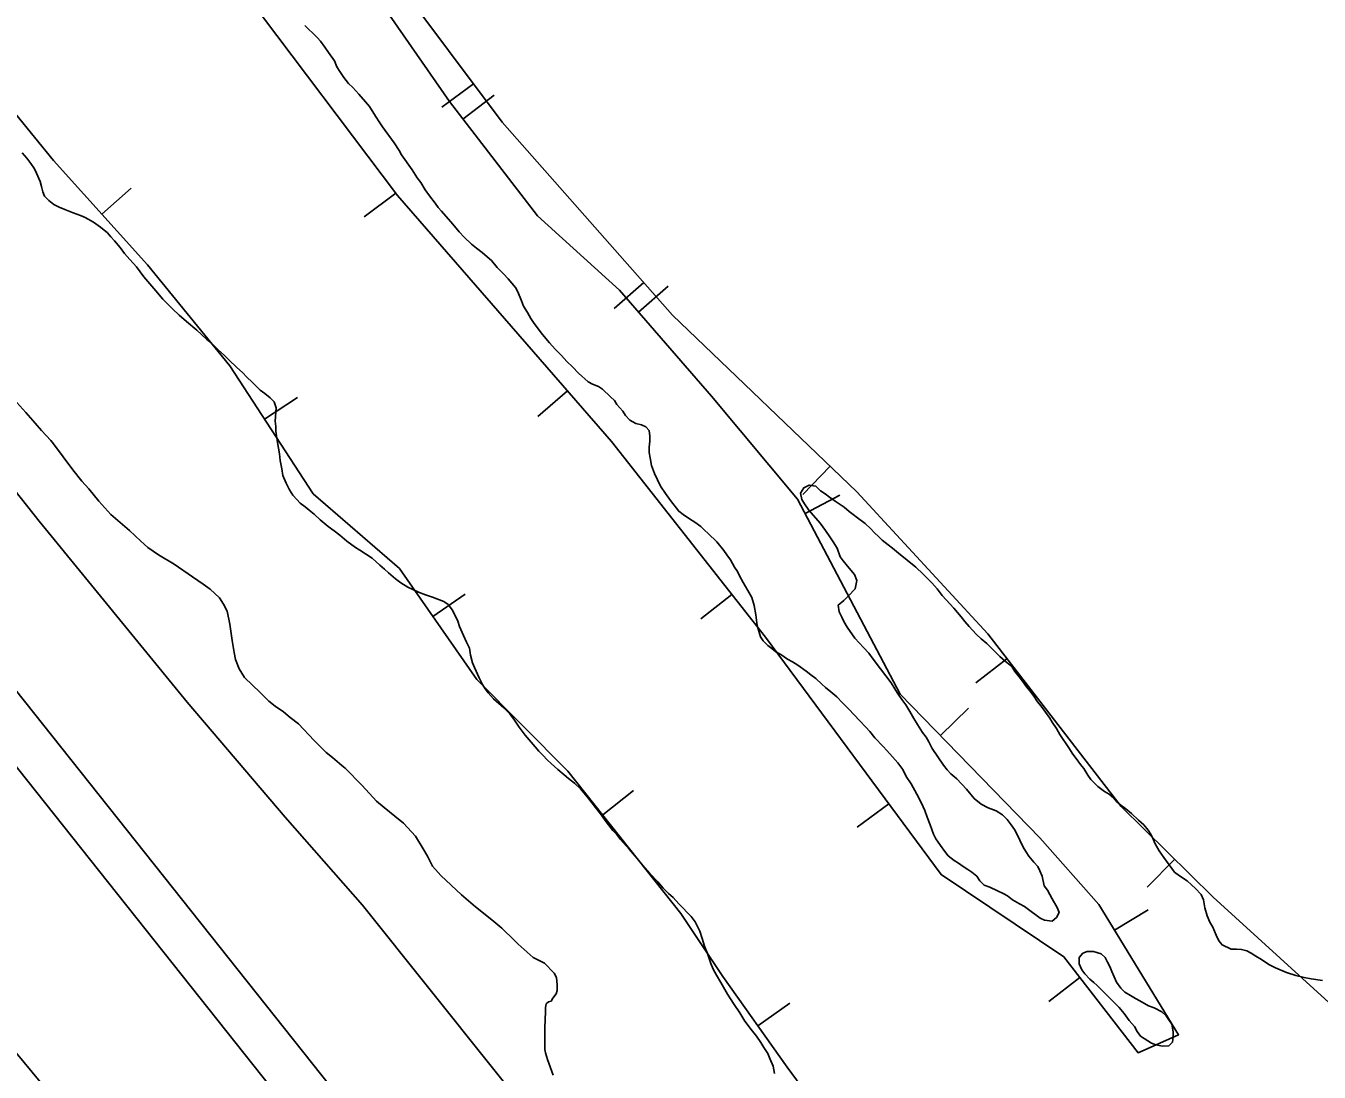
# Model space of a CAD drawing. Extents: x 3187622 to 3225504, y 800805 to 826213.
# Drawn here: x 3204430 to 3205252, y 809295 to 809961 of the extents above; entities that cross this region are included whole.
import ezdxf

# ---------------------------------------------------------------- set-up
doc = ezdxf.new("R2010")
doc.units = 0
for name, color, linetype in [('V-BORW-LINE', 7, 'Continuous'), ('V-LEVE-TOET', 7, 'Continuous'), ('V-SITE-VEGE', 7, 'Continuous'), ('V-SURV-LINE', 7, 'Continuous'), ('V-TOPO-SHOR', 7, 'Continuous')]:
    doc.layers.add(name, color=color, linetype=linetype)

msp = doc.modelspace()

# ---------------------------------------------------------------- linework, layer by layer
at = {"layer": 'V-BORW-LINE'}
for p, q in [((3204714.33, 809923.94), (3204694.31, 809908.97)), ((3204707.72, 809901.48), (3204727.54, 809916.72)), ((3204478.06, 809840.84), (3204496.66, 809857.55)), ((3204664.91, 809854.33), (3204644.94, 809839.3)), ((3204822.69, 809797.5), (3204803.95, 809780.95)), ((3204819.42, 809778.68), (3204838.31, 809795.04)), ((3204581.48, 809710.55), (3204602.41, 809724.22)), ((3204774.22, 809728.61), (3204755.36, 809712.19)), ((3204941.26, 809680.58), (3204923.95, 809662.54)), ((3204925.39, 809650.44), (3204947.52, 809662.07)), ((3204688.62, 809584.84), (3204709.1, 809599.17)), ((3204878.79, 809598.97), (3204859.13, 809583.53)), ((3205053.82, 809557.92), (3205034.04, 809542.63)), ((3205011.43, 809509.16), (3205029.36, 809526.58)), ((3204796.63, 809458.63), (3204816.21, 809474.18)), ((3204978.66, 809465.63), (3204958.56, 809450.77)), ((3205160.58, 809430.44), (3205143.05, 809412.62)), ((3205122.29, 809385.31), (3205143.62, 809398.35)), ((3205100.21, 809355.16), (3205080.43, 809339.86)), ((3204895.22, 809324.48), (3204915.6, 809338.96))]:
    msp.add_line(p, q, dxfattribs=at)
for points in [[(3205270.33, 809328.76), (3205185.01, 809406.4), (3205126.36, 809464.12), (3205041.53, 809573.82), (3204958.23, 809664.31), (3204841.11, 809776.65), (3204732.64, 809899.46), (3204595.38, 810083.04), (3204507.46, 810198.56), (3204436.19, 810302.3), (3204324.68, 810462.24), (3204221.77, 810578.28), (3204149.08, 810660.79)], [(3204375.78, 810335.23), (3204446.77, 810228.89), (3204499.77, 810173.48), (3204564.62, 810095.57), (3204602.06, 810052.54), (3204699.2, 809912.56), (3204755.1, 809839.89), (3204807.3, 809792.66), (3204865.78, 809725.14), (3204920.59, 809659.56), (3204985.75, 809535.58), (3205074.7, 809444.03), (3205112.28, 809401.68), (3205162.95, 809318.8), (3205137.17, 809307.34), (3205089.99, 809368.37), (3205011.88, 809420.72), (3204900.17, 809571.76), (3204802.29, 809696.38), (3204666.11, 809852.74), (3204570.43, 809979.83), (3204482.02, 810106.92), (3204394.51, 810225.71)], [(3204386.55, 809949.31), (3204447.29, 809875.07), (3204506.92, 809808.74), (3204559.4, 809744.35), (3204612.5, 809663.06), (3204667.26, 809615.38), (3204716.62, 809544.8), (3204774.46, 809486.55), (3204846.41, 809395.95), (3204872.99, 809355.78), (3204913.91, 809298.17), (3204952.56, 809245.67), (3204998.76, 809216.3), (3205045.63, 809172.26), (3205105.56, 809127.82), (3205161.44, 809095.29), (3205218.81, 809054.61), (3205276.17, 809029.73)]]:
    msp.add_lwpolyline(points, dxfattribs=at)
at = {"layer": 'V-LEVE-TOET'}
for points in [[(3203299.1, 810717.91), (3203435.02, 810536.08), (3203555.49, 810372.63), (3203703.66, 810183.8), (3203883.2, 809963.08), (3204040.58, 809762.85), (3204136.72, 809650.26), (3204236.53, 809531.17), (3204373.22, 809367.64), (3204510.14, 809202.5), (3204637.15, 809051.07), (3204773.85, 808887.78), (3204803.84, 808858.45), (3204837.77, 808827.01), (3204886.75, 808794.58), (3204948.47, 808758.39), (3205022.89, 808714.95)], [(3205361.18, 808852.4), (3205221.5, 808919.07), (3205126.69, 808964.22), (3205014.76, 809015), (3204956.25, 809041.92), (3204934.05, 809053.83), (3204915.57, 809066.66), (3204898.02, 809081.34), (3204883.49, 809096.23), (3204866.66, 809115.78), (3204856.06, 809128.57), (3204840.63, 809151.12), (3204807.23, 809196.92), (3204727.26, 809296.69), (3204643.84, 809401.34), (3204594.5, 809457.18), (3204532.26, 809530.46), (3204437.99, 809645.59), (3204331.06, 809780.7)]]:
    msp.add_lwpolyline(points, dxfattribs=at)
at = {"layer": 'V-SITE-VEGE'}
for points in [[(3204607.2, 809960.99), (3204609.51, 809958.66), (3204612.28, 809956.1), (3204615.05, 809953.31), (3204617.12, 809950.98), (3204619.89, 809947.26), (3204622.19, 809943.78), (3204625.88, 809938.43), (3204627.48, 809934.71), (3204629.32, 809931.69), (3204631.85, 809927.97), (3204634.85, 809924.02), (3204637.62, 809921.46), (3204641.54, 809917.27), (3204645.69, 809912.39), (3204648.22, 809909.36), (3204652.14, 809903.32), (3204654.9, 809899.14), (3204656.51, 809896.58), (3204663.88, 809886.35), (3204667.1, 809881.47), (3204668.71, 809878.68), (3204675.39, 809869.15), (3204678.61, 809864.04), (3204680.92, 809861.02), (3204683.68, 809856.37), (3204686.44, 809852.65), (3204690.13, 809848), (3204691.97, 809845.21), (3204694.04, 809842.88), (3204701.19, 809834.51), (3204705.34, 809829.62), (3204708.57, 809826.36), (3204713.18, 809821.94), (3204716.42, 809819.38), (3204719.88, 809816.58), (3204723.12, 809813.79), (3204725.88, 809811.46), (3204729.57, 809807.04), (3204733.49, 809803.08), (3204736.49, 809799.82), (3204738.8, 809797.03), (3204741.1, 809794.24), (3204742.71, 809791.45), (3204745, 809785.88), (3204746.15, 809782.4), (3204748.68, 809778.45), (3204750.98, 809774.49), (3204752.59, 809771.94), (3204756.28, 809767.06), (3204758.35, 809764.27), (3204762.73, 809759.15), (3204766.42, 809754.96), (3204770.34, 809751), (3204773.8, 809747.28)], [(3204427.25, 809879.99), (3204430.24, 809876.5), (3204432.78, 809873.24), (3204435.08, 809869.76), (3204436.46, 809866.97), (3204438.75, 809861.63), (3204439.67, 809858.61), (3204440.34, 809855.14)], [(3204440.34, 809855.14), (3204441.49, 809852.35), (3204444.26, 809849.55), (3204447.49, 809846.99), (3204450.73, 809845.36), (3204454.43, 809843.95), (3204459.75, 809841.84), (3204464.38, 809840.2), (3204467.39, 809838.79), (3204472.7, 809835.76), (3204477.09, 809832.73), (3204481.48, 809829), (3204483.78, 809826.44), (3204486.09, 809823.88), (3204489.55, 809819.69), (3204492.31, 809815.97), (3204495.77, 809812.02), (3204497.85, 809809.69), (3204499.92, 809807.36), (3204504.76, 809801.08), (3204508.45, 809796.67), (3204512.37, 809792.24), (3204516.75, 809786.9), (3204522.97, 809780.61), (3204527.13, 809776.65), (3204531.75, 809772.69), (3204538.44, 809767.1), (3204541.44, 809764.31), (3204544.67, 809761.28), (3204547.21, 809759.18), (3204552.06, 809754.53), (3204555.98, 809751.03), (3204558.75, 809748.24), (3204563.83, 809743.35), (3204567.52, 809740.09), (3204570.29, 809737.3), (3204573.52, 809734.04), (3204578.59, 809728.92), (3204581.6, 809726.82), (3204585.06, 809724.02), (3204587.6, 809721.46), (3204588.97, 809717.75), (3204588.24, 809709.18), (3204588.69, 809705.93), (3204588.67, 809702.92), (3204589.8, 809695.73), (3204590.25, 809692.02), (3204590.93, 809688.54), (3204591.37, 809684.13), (3204592.51, 809678.8), (3204593.18, 809674.62), (3204595.25, 809669.75), (3204597.31, 809665.57), (3204599.38, 809662.08), (3204601.92, 809659.29), (3204604.23, 809656.96), (3204607.23, 809654.63), (3204609.77, 809652.54), (3204613, 809649.97), (3204616.93, 809646.48), (3204622.01, 809642.28), (3204625.7, 809639.49), (3204629.4, 809636.69), (3204633.79, 809632.96), (3204639.33, 809628.77), (3204642.1, 809627.13), (3204645.8, 809624.8), (3204649.96, 809622), (3204654.8, 809617.57), (3204657.8, 809615.01), (3204660.34, 809612.68), (3204664.73, 809608.96), (3204668.2, 809606.39), (3204672.58, 809603.59), (3204675.36, 809602.42), (3204679.52, 809600.32), (3204683.92, 809598.68), (3204688.31, 809597.26), (3204695.49, 809594.45), (3204698.26, 809592.58), (3204701.02, 809588.86), (3204704.47, 809581.9), (3204705.61, 809578.65), (3204708.14, 809572.84), (3204709.97, 809568.66), (3204711.81, 809564.71), (3204712.48, 809560.31), (3204713.85, 809555.44), (3204715, 809552.42), (3204717.98, 809545.92), (3204720.05, 809541.74), (3204721.89, 809538.95), (3204723.73, 809536.39), (3204727.19, 809532.44), (3204733.65, 809526.84), (3204737.58, 809522.89), (3204740.57, 809518.93), (3204743.56, 809514.52), (3204747.25, 809509.4), (3204753.71, 809501.96), (3204756.01, 809499.17)], [(3204773.8, 809747.28), (3204777.49, 809743.79), (3204781.18, 809739.83), (3204787.41, 809734.24), (3204790.19, 809732.84), (3204793.89, 809731.2), (3204796.43, 809729.57), (3204801.51, 809724.68), (3204804.05, 809722.35), (3204805.66, 809719.8), (3204809.35, 809715.61), (3204811.19, 809712.82), (3204813.96, 809709.79), (3204817.66, 809707.69), (3204821.36, 809706.98), (3204824.13, 809705.58), (3204826.21, 809703.25), (3204826.66, 809699.77), (3204826.64, 809696.53), (3204826.16, 809692.59), (3204826.15, 809689.34), (3204826.83, 809685.87), (3204827.73, 809681), (3204829.56, 809675.89), (3204833.46, 809667.76), (3204836.46, 809663.11), (3204839.68, 809658.7), (3204844.98, 809651.95), (3204847.75, 809649.85), (3204851.91, 809647.05), (3204855.15, 809644.96), (3204859.08, 809642.16), (3204861.38, 809639.83), (3204863.69, 809637.73), (3204869.23, 809632.38), (3204873.61, 809627.03), (3204875.68, 809624.24), (3204877.99, 809620.98), (3204880.51, 809616.34), (3204882.35, 809613.55), (3204883.73, 809610.76), (3204886.03, 809606.58), (3204889.02, 809601.47), (3204891.55, 809597.05), (3204892.92, 809591.95), (3204894.05, 809585.92), (3204894.5, 809582.67), (3204894.95, 809579.19), (3204897, 809572), (3204898.61, 809569.45), (3204901.61, 809566.42), (3204904.15, 809564.55), (3204906.69, 809562.46), (3204909.93, 809560.82), (3204914.08, 809557.79), (3204917.32, 809556.15), (3204920.79, 809554.05), (3204926.1, 809550.09), (3204929.1, 809547.76), (3204932.1, 809545.43), (3204936.03, 809541.93), (3204938.34, 809539.84), (3204941.8, 809537.04), (3204945.5, 809533.78), (3204949.19, 809530.06), (3204953.11, 809525.87), (3204956.57, 809522.38), (3204960.03, 809518.65), (3204963.95, 809514.46), (3204966.48, 809511.67), (3204969.71, 809507.72), (3204975.02, 809502.13), (3204977.32, 809499.57), (3204981.01, 809495.62), (3204984.47, 809491.89), (3204987.46, 809487.48), (3204989.76, 809483.07), (3204992.75, 809478.42), (3204996.44, 809471.91), (3204999.42, 809466.1), (3205001.48, 809461.46), (3205003.09, 809457.28), (3205004.92, 809452.4), (3205006.07, 809449.39), (3205006.98, 809446.37), (3205008.59, 809443.35), (3205011.58, 809439.17), (3205014.35, 809435.45), (3205016.42, 809432.66), (3205020.11, 809429.63), (3205022.89, 809427.99), (3205025.89, 809425.89), (3205028.9, 809424.03), (3205031.44, 809422.16), (3205034.67, 809419.6), (3205036.51, 809416.81), (3205039.28, 809414.02), (3205042.98, 809412.61), (3205047.84, 809410.27), (3205051.31, 809408.63), (3205054.08, 809407.23)], [(3204542.39, 809605.56), (3204535.62, 809610.12), (3204523.89, 809618.32), (3204513.96, 809624.24), (3204507.19, 809628.8), (3204502.68, 809632.9), (3204495.47, 809639.72), (3204483.75, 809649.73), (3204476.09, 809658.36), (3204469.78, 809666.09), (3204465.28, 809671.08), (3204459.43, 809678.35), (3204447.28, 809694.71), (3204445.48, 809696.98), (3204439.62, 809703.34), (3204435.57, 809707.88), (3204429.71, 809714.7), (3204423.86, 809721.06)], [(3205054.08, 809407.23), (3205057.31, 809404.67), (3205061.71, 809402.1), (3205064.94, 809400.46), (3205069.1, 809397.2), (3205072.33, 809394.87), (3205074.87, 809393), (3205077.65, 809391.6), (3205082.51, 809391.11), (3205085.3, 809393.42), (3205086.94, 809396.66), (3205085.79, 809399.67), (3205082.58, 809405.25), (3205079.59, 809410.82), (3205077.51, 809413.61), (3205076.15, 809419.65), (3205074.77, 809423.13), (3205073.4, 809425.92), (3205070.86, 809428.71), (3205067.63, 809432.43), (3205065.79, 809435.45), (3205064.18, 809438.24), (3205061.89, 809442.65), (3205060.05, 809446.6), (3205058.67, 809449.39), (3205056.37, 809452.41), (3205053.83, 809455.66), (3205051.06, 809458.69), (3205046.91, 809461.26), (3205041.81, 809463.13), (3205037.42, 809465.47), (3205033.04, 809469.2), (3205027.96, 809475.01), (3205021.97, 809481.53), (3205018.04, 809484.79), (3205015.74, 809487.35), (3205013.43, 809490.37), (3205006.29, 809500.83), (3205004, 809505.25), (3205002.39, 809508.04), (3205000.08, 809511.06), (3204996.86, 809516.17), (3204994.56, 809520.12), (3204992.03, 809524.54), (3204989.5, 809528.72), (3204986.97, 809532.21), (3204984.2, 809536.16), (3204982.36, 809538.95), (3204980.06, 809542.66), (3204973.38, 809551.73), (3204968.78, 809557.78), (3204966.01, 809561.5), (3204962.55, 809565.22), (3204957.02, 809571.04), (3204952.18, 809578.24), (3204950.11, 809581.73), (3204948.73, 809584.52), (3204947.13, 809588), (3204946.45, 809592.18), (3204949.94, 809595.17), (3204952.97, 809598.17), (3204957.16, 809602.56), (3204958.34, 809607.88), (3204956.73, 809611.59), (3204952.35, 809616.94), (3204949.59, 809620.43), (3204947.75, 809622.99), (3204945.68, 809628.33), (3204943.15, 809632.51), (3204941.08, 809635.53), (3204938.32, 809639.72), (3204934.86, 809644.37), (3204927.72, 809652.51), (3204924.95, 809656.69), (3204923.34, 809659.48), (3204922.44, 809663.43), (3204924.54, 809666.89), (3204928.02, 809668.5), (3204932.19, 809667.79), (3204935.19, 809664.99), (3204938.19, 809662.89), (3204940.96, 809660.79), (3204944.43, 809658.23), (3204950.2, 809654.49), (3204953.44, 809651.7), (3204955.98, 809649.83), (3204958.75, 809647.74), (3204963.6, 809644.01), (3204967.29, 809640.75), (3204969.6, 809638.19), (3204972.14, 809635.86), (3204974.44, 809633.53), (3204978.14, 809630.5), (3204980.91, 809628.41), (3204984.83, 809625.14), (3204995.92, 809616.29), (3205000.53, 809611.86), (3205006.07, 809606.28), (3205009.3, 809602.55), (3205012.52, 809598.37), (3205015.06, 809595.58)], [(3204765.07, 809293.14), (3204761.49, 809303.11), (3204760.15, 809307.19), (3204759.71, 809309.46), (3204759.77, 809323.49), (3204760.27, 809333.45), (3204760.28, 809336.17), (3204760.74, 809338.43), (3204762.11, 809339.78), (3204763.92, 809340.22), (3204764.83, 809342.03), (3204767.11, 809344.73), (3204767.57, 809346.99), (3204767.58, 809350.61), (3204767.15, 809355.14), (3204765.81, 809357.87), (3204759.5, 809364.23), (3204752.27, 809367.89), (3204742.8, 809376.53), (3204740.55, 809378.8), (3204732.44, 809386.53), (3204726.13, 809391.99), (3204715.75, 809400.19), (3204706.73, 809407.92), (3204693.66, 809420.2), (3204691.86, 809422.02), (3204688.26, 809426.11), (3204685.11, 809432.46), (3204682.42, 809437), (3204677.48, 809445.17), (3204669.82, 809453.35), (3204664.41, 809457.9), (3204657.64, 809463.36), (3204652.68, 809467.46), (3204643.67, 809477.46), (3204632.86, 809488.37), (3204630.6, 809490.19), (3204624.74, 809495.2), (3204620.68, 809498.38), (3204616.17, 809502.93), (3204613.02, 809506.11), (3204603.1, 809516.57), (3204597.69, 809520.67), (3204593.63, 809524.31), (3204588.22, 809527.95), (3204584.16, 809531.14), (3204578.75, 809536.59), (3204568.83, 809546.15), (3204565.24, 809551.59), (3204563, 809557.49), (3204562.12, 809562.02), (3204560.79, 809569.72), (3204559.48, 809580.14), (3204557.71, 809588.29), (3204555.46, 809592.83), (3204552.76, 809596.91), (3204546.91, 809602.37), (3204542.39, 809605.56)], [(3205015.06, 809595.58), (3205019.9, 809590.22), (3205024.74, 809584.64), (3205027.05, 809581.85), (3205029.81, 809578.59), (3205031.89, 809576.27), (3205034.43, 809573.48), (3205037.43, 809570.68), (3205040.89, 809567.65), (3205044.35, 809564.39), (3205049.2, 809559.5), (3205052.66, 809556.48), (3205056.82, 809553.21), (3205058.89, 809549.96), (3205061.65, 809546.47), (3205063.73, 809543.68), (3205066.26, 809540.19), (3205068.33, 809537.64), (3205070.41, 809534.85), (3205073.17, 809530.66), (3205075.47, 809527.87), (3205078.24, 809524.15), (3205081, 809520.2), (3205082.62, 809517.64), (3205085.38, 809513.69), (3205087.45, 809509.74), (3205093.2, 809501.37), (3205095.73, 809497.42), (3205097.81, 809494.63), (3205100.57, 809490.68), (3205102.64, 809488.12), (3205105.17, 809483.94), (3205107.24, 809481.15), (3205111.63, 809476.73), (3205115.79, 809473.47), (3205118.79, 809471.83), (3205121.56, 809469.5), (3205123.64, 809466.94), (3205126.18, 809464.84), (3205129.41, 809462.51), (3205133.1, 809459.48), (3205137.49, 809455.29), (3205140.95, 809452.27), (3205143.72, 809449.01), (3205145.56, 809445.99), (3205146.71, 809443.2), (3205148.08, 809440.18), (3205150.61, 809435.77), (3205153.6, 809431.58), (3205157.06, 809426.93), (3205160.28, 809422.28), (3205163.52, 809419.95), (3205168.37, 809416.69), (3205171.14, 809414.12), (3205173.68, 809411.8), (3205177.37, 809408.07), (3205178.74, 809404.59), (3205179.65, 809399.49), (3205181.25, 809394.38), (3205182.85, 809390.44), (3205184.69, 809387.18), (3205186.99, 809382.07), (3205188.59, 809378.59), (3205190.67, 809376.03), (3205196.45, 809373.23), (3205199.92, 809373.21), (3205202.94, 809372.96), (3205206.41, 809372.25), (3205209.18, 809370.62), (3205212.19, 809368.75), (3205215.65, 809366.65), (3205220.5, 809363.39), (3205224.67, 809361.28), (3205231.61, 809358.47), (3205237.62, 809356.59), (3205242.95, 809355.18), (3205247.35, 809354.46), (3205254.53, 809353.27)], [(3204756.01, 809499.17), (3204758.55, 809496.61), (3204761.55, 809493.58), (3204763.86, 809491.49), (3204768, 809487.53), (3204772.17, 809484.27), (3204774.94, 809481.93), (3204778.63, 809478.91), (3204782.55, 809475.18), (3204786.93, 809470.06), (3204789.93, 809466.11), (3204792, 809463.32), (3204795.23, 809459.36), (3204798.22, 809455.18), (3204803.06, 809448.67), (3204805.37, 809446.34), (3204807.9, 809443.09), (3204813.44, 809436.81), (3204818.51, 809430.99), (3204822.2, 809426.57), (3204826.58, 809421.45), (3204831.65, 809416.1), (3204835.11, 809412.14), (3204838.57, 809408.66), (3204841.34, 809406.09), (3204845.03, 809402.14), (3204847.57, 809399.58), (3204850.56, 809396.32), (3204852.87, 809393.99), (3204855.41, 809390.73), (3204858.39, 809384.7), (3204859.99, 809380.05), (3204861.36, 809375.18), (3204863.19, 809370.54), (3204865.48, 809364.04), (3204866.86, 809360.56), (3204868.93, 809356.61), (3204871.69, 809351.96), (3204876.06, 809344.53), (3204877.9, 809341.74), (3204880.2, 809338.02), (3204883.88, 809332.67), (3204887.1, 809327.33), (3204891.02, 809322.21), (3204894.48, 809317.79), (3204897.24, 809313.84), (3204899.08, 809310.59), (3204901.61, 809306.87), (3204902.99, 809303.62), (3204905.05, 809298.74), (3204905.96, 809294.11)]]:
    msp.add_lwpolyline(points, dxfattribs=at)
msp.add_lwpolyline([(3205138.72, 809317.93), (3205136.65, 809320.95), (3205135.04, 809323.97), (3205131.58, 809327.93), (3205128.36, 809332.34), (3205125.13, 809336.07), (3205122.82, 809338.39), (3205120.05, 809341.19), (3205116.83, 809344.45), (3205114.06, 809347.24), (3205111.29, 809350.03), (3205108.98, 809352.13), (3205106.44, 809354.22), (3205103.44, 809357.48), (3205101.37, 809360.04), (3205099.77, 809363.99), (3205099.78, 809367.93), (3205102.11, 809370.7), (3205104.9, 809371.84), (3205108.84, 809371.83), (3205113.7, 809370.18), (3205116.23, 809367.85), (3205117.84, 809365.07), (3205119.22, 809362.28), (3205120.6, 809359.03), (3205123.58, 809352.29), (3205126.34, 809348.34), (3205128.88, 809345.78), (3205132.35, 809343.68), (3205135.58, 809341.81), (3205138.36, 809340.41), (3205143.91, 809337.14), (3205147.38, 809335.97), (3205152.23, 809333.4), (3205155, 809330.83), (3205156.85, 809328.28), (3205158.69, 809325.49), (3205159.59, 809320.62), (3205159.58, 809317.37), (3205159.1, 809314.13), (3205156.77, 809311.82), (3205152.83, 809311.61), (3205148.43, 809312.33), (3205145.66, 809313.49)], close=True, dxfattribs=at)
at = {"layer": 'V-SURV-LINE'}
for points in [[(3203413.28, 810809.76), (3204794.75, 809070.13)], [(3204771.24, 809051.49), (3203389.77, 810791.12)]]:
    msp.add_lwpolyline(points, dxfattribs=at)
at = {"layer": 'V-TOPO-SHOR'}
msp.add_lwpolyline([(3205138.72, 809317.93), (3205136.65, 809320.95), (3205135.04, 809323.97), (3205131.58, 809327.93), (3205128.36, 809332.34), (3205125.13, 809336.07), (3205122.82, 809338.39), (3205120.05, 809341.19), (3205116.83, 809344.45), (3205114.06, 809347.24), (3205111.29, 809350.03), (3205108.98, 809352.13), (3205106.44, 809354.22), (3205103.44, 809357.48), (3205101.37, 809360.04), (3205099.77, 809363.99), (3205099.78, 809367.93), (3205102.11, 809370.7), (3205104.9, 809371.84), (3205108.84, 809371.83), (3205113.7, 809370.18), (3205116.23, 809367.85), (3205117.84, 809365.07), (3205119.22, 809362.28), (3205120.6, 809359.03), (3205123.58, 809352.29), (3205126.34, 809348.34), (3205128.88, 809345.78), (3205132.35, 809343.68), (3205135.58, 809341.81), (3205138.36, 809340.41), (3205143.91, 809337.14), (3205147.38, 809335.97), (3205152.23, 809333.4), (3205155, 809330.83), (3205156.85, 809328.28), (3205158.69, 809325.49), (3205159.59, 809320.62), (3205159.58, 809317.37), (3205159.1, 809314.13), (3205156.77, 809311.82), (3205152.83, 809311.61), (3205148.43, 809312.33), (3205145.65, 809313.49), (3205138.72, 809317.93)], dxfattribs=at)

doc.saveas('drawing.dxf')
